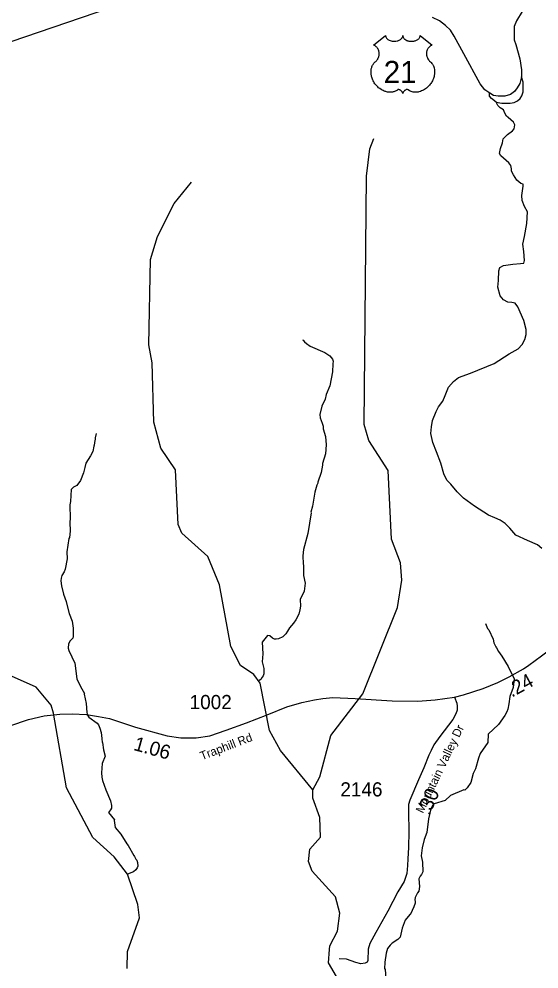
# Model space of a CAD drawing. Extents: x 1248224 to 1454986, y 825081 to 985870.
# Drawn here: x 1412556 to 1417147, y 952732 to 961120 of the extents above; entities that cross this region are included whole.
import ezdxf

# ---------------------------------------------------------------- set-up
doc = ezdxf.new("R2010")
doc.units = 0
for name, color, linetype in [('Exist Hydrographic Creek Single Shore', 7, 'Continuous'), ('Exist Hydrographic Misc Water Feature', 7, 'Continuous'), ('Exist Road Non-System Type 51', 7, 'Continuous'), ('Exist Road Primary US Attributed', 7, 'Continuous'), ('Exist Road Primary US Shield CELL', 7, 'Continuous'), ('Exist Road Primary US Shield Number Label', 7, 'Continuous'), ('Exist Road Secondary Mileage Hundredths English Label', 7, 'Continuous'), ('Exist Road Secondary Type 51 Attributed', 7, 'Continuous'), ('Exist Road Secondary Type 51 Label', 7, 'Continuous'), ('Exist Road Secondary Type 51 Number Label', 7, 'Continuous')]:
    doc.layers.add(name, color=color, linetype=linetype)

msp = doc.modelspace()

# ---------------------------------------------------------------- linework, layer by layer
at = {"layer": 'Exist Hydrographic Creek Single Shore'}
for points in [[(1412485.9, 960921.1), (1413479.8, 961259.8)], [(1413511.1, 952736), (1413514, 952886.4), (1413619, 953183.1), (1413605, 953301.5), (1413514.3, 953570.3), (1413396, 953722.7), (1413208, 953893.9), (1412974.9, 954331.9), (1412862, 954990.8), (1412839, 955060.2), (1412708, 955220.5), (1412436, 955340.8)]]:
    msp.add_lwpolyline(points, dxfattribs=at)
at = {"layer": 'Exist Hydrographic Misc Water Feature'}
for points in [[(1415151.1, 954314.3), (1415211, 954428), (1415310, 954793.8), (1415592, 955162.3), (1415899, 955924.4), (1415937, 956166.6), (1415924, 956317.9), (1415844, 956526.3), (1415814, 957134.3), (1415644, 957397.1), (1415604.9, 957539.1), (1415623, 959731.8), (1415653, 959974.1), (1415688, 960065.3)], [(1415151.1, 954314.3), (1414866, 954661.6), (1414769, 954837.5), (1414685, 955256.1), (1414629, 955332.7), (1414513, 955410.7), (1414425, 955579.8), (1414327, 956123.5), (1414224, 956375.1), (1413994, 956580.1), (1413962, 956656.1), (1413938, 957139.2), (1413809, 957332.3), (1413745.9, 957560), (1413732, 958085.7), (1413700.9, 958243.9), (1413716, 958995.4), (1413779, 959200.9), (1413926, 959490.2), (1414080, 959680.8)], [(1415059.6, 958286.6), (1415065.7, 958284.4), (1415075.4, 958270.3), (1415095.1, 958253.9), (1415126.7, 958231.3), (1415255.8, 958174.9), (1415301.3, 958146.1), (1415324.8, 958115.7), (1415328.5, 958099.6), (1415328, 958075.6), (1415322.8, 958003.6), (1415300.7, 957880), (1415269.3, 957804.5), (1415258.6, 957764.6), (1415229.5, 957701.2), (1415212.3, 957629.4), (1415215.8, 957597.3), (1415233, 957553), (1415240.5, 957524.8), (1415242, 957500.8), (1415260.9, 957432.4), (1415267.7, 957360.3), (1415262.2, 957280.3), (1415236.8, 957196.7), (1415236.5, 957180.7), (1415223.5, 957117), (1415193.9, 957029.4), (1415193.7, 957021.4), (1415185.5, 957005.5), (1415168.4, 956941.9), (1415147, 956819.5), (1415133.4, 956766.3), (1415134.9, 956760.8), (1415106.1, 956578.8), (1415067.6, 956435.4), (1415062.7, 956379.4), (1415065.5, 956309.4), (1415069.2, 956295.3), (1415067.7, 956207.3), (1415082.5, 956139), (1415073.3, 956067.1), (1415038, 955995.6), (1415041, 955935.6), (1415036.5, 955903.7), (1415025.8, 955863.8), (1415000.9, 955816.2), (1414978.4, 955784.6), (1414943.7, 955745.3), (1414927.2, 955713.5), (1414911.4, 955691.1), (1414885.7, 955665.1), (1414847.1, 955648.6), (1414825.8, 955643.7), (1414811.2, 955645.3), (1414792.9, 955653.6), (1414772, 955673.8), (1414750.5, 955676.7), (1414701.5, 955617.5), (1414707.7, 955513.4), (1414702.4, 955443.4), (1414717.5, 955385.1), (1414716.7, 955337.1), (1414712.4, 955321.2), (1414704.2, 955307.4), (1414689.8, 955289.6), (1414676.3, 955279)], [(1413237.4, 957461.1), (1413228.7, 957421.3), (1413228.4, 957405.3), (1413224.3, 957397.4), (1413219.6, 957357.4), (1413215.5, 957349.5), (1413206.7, 957301.6), (1413186, 957261.9), (1413144.9, 957198.7), (1413137.4, 957160.6), (1413126, 957114.5), (1413099.6, 957044.8), (1413065.7, 957000.4), (1413036.4, 956985), (1413016.8, 956964.9), (1413011.1, 956861), (1413004.5, 956829.1), (1413003.8, 956789), (1413009.1, 956748.9), (1413008.4, 956708.9), (1413003.9, 956676.9), (1413008.5, 956596.9), (1413001.5, 956540.9), (1412997.3, 956533), (1412978.4, 956415), (1412982.7, 956354), (1412964.6, 956261.4), (1412956.2, 956237.6), (1412935.7, 956205.9), (1412927.3, 956182), (1412924.8, 956158.1), (1412930.2, 956116), (1412948.8, 956041.6), (1412973.7, 955977.1), (1412975.5, 955961.1), (1412999.1, 955871.9), (1413026, 955803.4), (1413033.3, 955742.3), (1413034.4, 955667.9), (1413030.1, 955651.9), (1413007.7, 955628.3), (1412993.3, 955604.5), (1412990.7, 955564.6), (1412996.3, 955544.4), (1413048.3, 955431.4), (1413068, 955295), (1413098.7, 955226.4), (1413133.7, 955165.8), (1413132.6, 955159.4), (1413148.1, 955077.4), (1413154.8, 954995.3), (1413160.3, 954973.1), (1413174.1, 954954.9), (1413245.1, 954903.6), (1413256.9, 954887.3), (1413270.3, 954859.1), (1413281.7, 954818.8), (1413288.8, 954766.8), (1413290.1, 954730.7), (1413294.1, 954730.6), (1413301.1, 954666.4), (1413316.1, 954610.1), (1413289.8, 954545.1), (1413283.6, 954462.7), (1413287, 954426.6), (1413294.3, 954396.4), (1413322.9, 954313.8), (1413363.2, 954217), (1413372.6, 954176.8), (1413372.2, 954152.8), (1413363.9, 954137), (1413345.5, 954113.4), (1413398.4, 954048.4), (1413396.7, 954044.4), (1413405.2, 953980.2), (1413453.8, 953921.6), (1413506.7, 953836.2), (1413518.5, 953822), (1413568.9, 953733.1), (1413576.8, 953724.9), (1413588.4, 953700.7), (1413596.2, 953692.5), (1413601.8, 953672.4), (1413605.3, 953640.3), (1413599, 953624.4), (1413586.7, 953608.6), (1413566.4, 953591), (1413514.3, 953570.3)], [(1416674.3, 955783.8), (1416693.6, 955739.5), (1416703.3, 955725.3), (1416741.9, 955644.6), (1416749.4, 955612.4), (1416764.7, 955576.1), (1416772.6, 955568), (1416788, 955535.7), (1416819.4, 955495.1), (1416874.1, 955404.1), (1416927.9, 955293), (1416918.5, 955217.2), (1416889.1, 955137.6), (1416882, 955073.7), (1416871.3, 955025.8), (1416862.8, 955002.1), (1416846.3, 954970.3), (1416788.9, 954891.3), (1416699.4, 954804.9), (1416694.1, 954732.9), (1416628.5, 954634.1), (1416611.8, 954594.3), (1416586.1, 954498.8), (1416565.4, 954459.1), (1416544, 954379.4), (1416513.2, 954331.9), (1416490.9, 954312.4), (1416482.9, 954312.5), (1416366, 954262.6), (1416317.3, 954219.5), (1416222.8, 954191.2), (1416208.5, 954177.4), (1416192, 954145.7), (1416170.5, 954058), (1416156.5, 953938.2), (1416133.3, 953874.6), (1416114.1, 953802.9), (1416108.1, 953730.6), (1416119.9, 953674.8), (1416120.4, 953590.7), (1416110, 953566.9), (1416097.7, 953551.1), (1416085.3, 953527.3), (1416092.1, 953459.1), (1416087.5, 953419.2), (1416075.2, 953403.4), (1416054.4, 953363.8), (1416050.1, 953341.9), (1416053.8, 953327.7), (1416053.5, 953311.7), (1416043.1, 953279.9), (1416011.9, 953216.5), (1416006.5, 953213.6), (1415966, 953162.9), (1415937.8, 953093.7), (1415920.4, 953014), (1415900, 952992.3), (1415849.5, 952959.2), (1415833.2, 952943.5), (1415810.6, 952912), (1415797.9, 952872.2), (1415784.6, 952792.3), (1415781.5, 952732.3), (1415787.6, 952732.2), (1415795, 952635.3)], [(1415296.8, 952904.8), (1415299, 952935.8), (1415368, 953065.8), (1415388, 953226.1), (1415349, 953368.1), (1415145, 953595.5), (1415113, 953681.5), (1415124, 953789.6), (1415218, 953896), (1415213, 954070.2), (1415149, 954238.9), (1415151.1, 954314.3)], [(1415358.6, 952665.1), (1415288, 952785), (1415296.8, 952904.8)]]:
    msp.add_lwpolyline(points, dxfattribs=at)
at = {"layer": 'Exist Road Non-System Type 51'}
for points in [[(1416767.5, 960385), (1416817.4, 960378.1), (1416891.3, 960376.4), (1416929.1, 960383.2), (1416958.4, 960398.7), (1416980.7, 960419.4), (1416996.2, 960441.7), (1417006.5, 960476.1), (1417008.2, 960515.7), (1417008.2, 960563.9), (1416991.5, 960610.7)], [(1416767.5, 960385), (1416728, 960417.7), (1416710.8, 960438.3), (1416709.1, 960464.1)], [(1417172.6, 956445.8), (1417133.1, 956476.8), (1417045.4, 956514.6), (1416942.6, 956563.5), (1416889.3, 956623.7), (1416849.7, 956666.7), (1416805, 956695.9), (1416756.9, 956714.9), (1416700.1, 956738.9), (1416578.1, 956819.8), (1416480.1, 956890.3), (1416425.9, 956944.9), (1416367.4, 957012), (1416333, 957048.1), (1416305.5, 957103.2), (1416281.5, 957197.8), (1416241.9, 957297.6), (1416209.3, 957380.9), (1416192.1, 957461.8), (1416197.3, 957518.6), (1416205.9, 957575.3), (1416238.6, 957654.5), (1416260.9, 957695.8), (1416297, 957745.7), (1416319.4, 957797.3), (1416348.3, 957870.3), (1416391.3, 957920.2), (1416436, 957954.6), (1416542.6, 957994.2), (1416750.6, 958078.5), (1416884.7, 958162.8), (1416962.1, 958209.2), (1416998.2, 958247.1), (1417022.3, 958291.8), (1417032.6, 958334.8), (1417032.6, 958377.8), (1417011.9, 958457), (1416960.2, 958579.8), (1416936.1, 958610.8), (1416908.6, 958616), (1416872.5, 958619.4), (1416833, 958640.1), (1416805.5, 958676.2), (1416784.8, 958753.6), (1416788.3, 958810.4), (1416793.4, 958896.4), (1416802, 958927.4), (1416834.7, 958942.9), (1416915.5, 958954.9), (1416982.5, 958960.1), (1417011.8, 958965.2), (1417018.6, 958989.3), (1417013.5, 959066.7), (1417002.8, 959132.9), (1417020, 959200), (1417038.9, 959315.3), (1417045.8, 959418.5), (1417020, 959465), (1416997.7, 959518.3), (1416996, 959563), (1417008, 959645.6), (1417006.6, 959661.9), (1416985.9, 959668.7), (1416951.6, 959696.3), (1416922.3, 959744.4), (1416905.1, 959777.1), (1416903.4, 959796.1), (1416898.3, 959827), (1416879.3, 959849.4), (1416808.9, 959911.3), (1416796.8, 959932), (1416807.1, 959978.4), (1416824.3, 960028.3), (1416829.5, 960062.7), (1416869, 960100.6), (1416912, 960131.5), (1416929.2, 960150.5), (1416932.6, 960186.6), (1416922.3, 960209), (1416874.1, 960250.8), (1416860.4, 960261.1), (1416844.9, 960290.3), (1416832.9, 960319.6), (1416803.6, 960336.8), (1416784.7, 960355.7), (1416767.5, 960385)], [(1415986, 953644.4), (1415980.2, 953574.2), (1415957.9, 953505.4), (1415899.4, 953414.2), (1415811.7, 953242.2), (1415706.9, 953052.9), (1415653.6, 952958.3), (1415639.8, 952908.4), (1415634.7, 952806.9), (1415629.6, 952792.6), (1415612.4, 952782.3), (1415574.6, 952778.8), (1415529.9, 952789.1), (1415447.4, 952820.1), (1415382, 952821.8)]]:
    msp.add_lwpolyline(points, dxfattribs=at)
at = {"layer": 'Exist Road Primary US Attributed'}
msp.add_lwpolyline([(1416997.5, 961185.9), (1416947.6, 961105.2), (1416927.5, 961054.1), (1416927.5, 960993.6), (1416928.6, 960937.8), (1416942.9, 960894.5), (1416977.3, 960768.6), (1416993.9, 960672.4), (1416991.5, 960610.7), (1416978.5, 960551.3), (1416954.7, 960512.1), (1416929.8, 960478.9), (1416895.4, 960452.8), (1416846.8, 960439.7), (1416786.3, 960438.5), (1416744.8, 960444.5), (1416712.7, 960464.7), (1416670, 960494.3), (1416627.3, 960547.8), (1416484.3, 960814.1), (1416397.7, 960968.5), (1416365.6, 961021.9), (1416321.7, 961063.5), (1416268.4, 961105), (1416205.5, 961134.7)], dxfattribs=at)
at = {"layer": 'Exist Road Primary US Shield CELL'}
msp.add_lwpolyline([(1415792.9, 960974.1), (1415793.1, 960969.7), (1415794.2, 960964.5), (1415795, 960961.8), (1415797.5, 960956.6), (1415801.5, 960950.5), (1415807.1, 960944.6), (1415813.4, 960939.4), (1415817.7, 960936.6), (1415825, 960932.7), (1415833.2, 960929.3), (1415842.3, 960926.6), (1415851.7, 960924.7), (1415861.9, 960923.6), (1415872, 960923.4), (1415883, 960924.2), (1415895, 960926.6), (1415900.6, 960928), (1415906.8, 960930.1), (1415912.6, 960932.5), (1415918.9, 960935.9), (1415924, 960939.2), (1415928, 960942.1), (1415933.6, 960947.5), (1415938.1, 960953.1), (1415940, 960956.2), (1415941.6, 960959.2), (1415943.9, 960965.6), (1415944.5, 960968.4), (1415944.9, 960974.3), (1415945.3, 960969.4), (1415945.8, 960966.3), (1415946.6, 960963.3), (1415947.9, 960960.1), (1415950.1, 960955.6), (1415952.7, 960951.8), (1415957.4, 960946.2), (1415960.3, 960943.5), (1415963, 960941.3), (1415970.3, 960936.3), (1415978.7, 960932), (1415982.8, 960930.2), (1415987.1, 960928.7), (1415992.5, 960927.1), (1415998.1, 960925.7), (1416003.6, 960924.8), (1416009.3, 960924), (1416015, 960923.5), (1416019.8, 960923.4), (1416025.5, 960923.5), (1416030.9, 960923.8), (1416036.3, 960924.4), (1416042.4, 960925.4), (1416047.2, 960926.5), (1416053.6, 960928.2), (1416059.4, 960930.3), (1416064.4, 960932.5), (1416071, 960935.9), (1416076.4, 960939.2), (1416080.3, 960942.4), (1416084.9, 960946.7), (1416089.3, 960951.7), (1416091.9, 960955.4), (1416093.7, 960959.3), (1416095.4, 960963.3), (1416096.4, 960967.6), (1416096.9, 960971.3), (1416097, 960974.4), (1416203.3, 960889.8), (1416200.8, 960888.8), (1416195, 960886), (1416190.4, 960883.3), (1416183.1, 960878.1), (1416180, 960875.3), (1416176.9, 960872.4), (1416174, 960869.2), (1416171.4, 960866.3), (1416168.4, 960862), (1416165.6, 960857.7), (1416162.9, 960853), (1416160.9, 960848.9), (1416157.7, 960840.4), (1416156.1, 960835), (1416155.1, 960830.4), (1416153.8, 960820.9), (1416153.5, 960816.4), (1416153.5, 960812), (1416153.8, 960807.2), (1416154.2, 960802.7), (1416155, 960798), (1416155.8, 960793.9), (1416157.1, 960788.8), (1416159, 960782.9), (1416161.3, 960777.2), (1416166.2, 960767.9), (1416172.4, 960758.5), (1416176.9, 960753.2), (1416181.2, 960748.7), (1416187.8, 960743.2), (1416191.4, 960740), (1416195.4, 960736), (1416202.1, 960728.2), (1416204.8, 960724.6), (1416207.5, 960720.5), (1416210, 960716.3), (1416212.5, 960711.8), (1416214.5, 960707.8), (1416218.3, 960698.7), (1416221, 960689.9), (1416222.3, 960685.2), (1416224.2, 960674.8), (1416225, 960669.6), (1416225.8, 960659.5), (1416225.8, 960647.2), (1416224.9, 960635.5), (1416222.7, 960621.9), (1416220.9, 960613.7), (1416218.1, 960604.2), (1416215.4, 960596), (1416210.5, 960583.9), (1416206.2, 960575.1), (1416200.6, 960564.8), (1416196.8, 960558.6), (1416192.4, 960551.9), (1416186.8, 960544.2), (1416180.2, 960536.1), (1416172.4, 960527.5), (1416166.1, 960521.1), (1416157.8, 960513.7), (1416152.8, 960509.6), (1416145.6, 960504.2), (1416135.8, 960497.6), (1416126.1, 960492.1), (1416117.9, 960487.8), (1416110.6, 960484.7), (1416101.2, 960481.1), (1416085.5, 960476.8), (1416079.8, 960475.6), (1416073, 960474.6), (1416066.7, 960474), (1416060.6, 960473.6), (1416052.3, 960473.6), (1416044, 960474.2), (1416036.3, 960475.3), (1416028.2, 960477), (1416019.7, 960479.6), (1416012, 960482.6), (1416004.2, 960486.4), (1415991.1, 960494.7), (1415987.3, 960496.7), (1415985.1, 960497.3), (1415980.1, 960497.5), (1415975.3, 960496.5), (1415970.4, 960494.6), (1415967.4, 960493), (1415963.5, 960490.4), (1415960.5, 960488), (1415956.9, 960484.6), (1415954.4, 960481.7), (1415952.4, 960479.4), (1415948.7, 960473.6), (1415947.4, 960470.8), (1415946, 960467.2), (1415944.8, 960462), (1415943.1, 960468.6), (1415941.2, 960473), (1415938.9, 960476.8), (1415936.6, 960480.1), (1415932.9, 960484.4), (1415929.6, 960487.6), (1415925.5, 960490.9), (1415921.3, 960493.4), (1415917.9, 960495.2), (1415914.7, 960496.4), (1415910.9, 960497.3), (1415907.7, 960497.6), (1415905.2, 960497.5), (1415901.6, 960496.7), (1415896.8, 960493.2), (1415892.3, 960490.1), (1415887.3, 960487), (1415881.4, 960483.9), (1415877.1, 960481.9), (1415871.9, 960479.9), (1415865.9, 960477.9), (1415859.4, 960476.2), (1415852.7, 960474.8), (1415846.8, 960473.9), (1415840.4, 960473.3), (1415834.7, 960473.1), (1415828.8, 960473.2), (1415823.2, 960473.7), (1415816.7, 960474.2), (1415808.7, 960475.4), (1415802, 960476.9), (1415795, 960478.8), (1415787.8, 960481.1), (1415780, 960484), (1415770.4, 960488.2), (1415763.7, 960491.7), (1415753.1, 960497.8), (1415740.6, 960506.4), (1415731.2, 960514), (1415724.4, 960520.2), (1415714.3, 960530.5), (1415708.3, 960537.2), (1415699, 960549.3), (1415693.1, 960558), (1415689.2, 960564.4), (1415683.5, 960574.7), (1415680.4, 960581.2), (1415676.4, 960590.6), (1415673.3, 960599.2), (1415670.6, 960607.3), (1415669.2, 960612.6), (1415667.2, 960621.7), (1415666, 960628.1), (1415664.8, 960637), (1415664.1, 960646.3), (1415664, 960655), (1415664.2, 960662.1), (1415665, 960670.5), (1415666.4, 960679.3), (1415668.1, 960686.9), (1415669.7, 960692.4), (1415671.9, 960699), (1415674.9, 960706.4), (1415678.4, 960713.4), (1415681.8, 960719.3), (1415686, 960725.5), (1415690.1, 960730.9), (1415695.6, 960736.8), (1415701.2, 960742.2), (1415706.4, 960746.4), (1415712.5, 960752.4), (1415715.8, 960756.1), (1415719.6, 960761.1), (1415722.7, 960765.9), (1415725.1, 960770.1), (1415728.4, 960776.3), (1415730.3, 960780.9), (1415732.8, 960788.1), (1415734, 960793.1), (1415735.2, 960799.6), (1415736.1, 960805.7), (1415736.4, 960813.3), (1415736.2, 960819.5), (1415735.4, 960826.9), (1415734, 960833.9), (1415732.3, 960840.1), (1415729.7, 960847.1), (1415727.3, 960852.3), (1415723.2, 960859.2), (1415718.7, 960865.7), (1415714, 960871), (1415709.3, 960875.7), (1415704.8, 960879.2), (1415700.5, 960882.3), (1415695.1, 960885.5), (1415689.9, 960888.1), (1415686.6, 960889.4)], close=True, dxfattribs=at)
at = {"layer": 'Exist Road Secondary Type 51 Attributed'}
for points in [[(1416400.2, 955130.9), (1416479.4, 955154.2), (1416654.3, 955210), (1416783.1, 955262.8), (1416882.4, 955312.5), (1417011.3, 955382.4), (1417056.3, 955415), (1417168.1, 955495.8), (1417338.8, 955627.8), (1417488.2, 955750.2)], [(1412474, 954880), (1412640.1, 954934.4), (1412778.2, 954967), (1412917.9, 954981), (1413025.7, 954985.6), (1413151.5, 954977.9), (1413257, 954962.3), (1413356.4, 954943.7), (1413586.1, 954867.6), (1413863, 954789.8), (1413985.7, 954774.3), (1414120.7, 954774.3), (1414241.8, 954791.4), (1414385.7, 954839.3), (1414565.8, 954906.1), (1414747.4, 954977.6), (1414921.2, 955045.9), (1415052.3, 955084.4), (1415165.6, 955109.3), (1415238.6, 955120.1), (1415325.5, 955127.9), (1415522.6, 955121.7), (1415849.4, 955098.4), (1416077.6, 955096.8), (1416231.3, 955107.7), (1416400.2, 955130.9)], [(1416400.2, 955130.9), (1416420.2, 955078.9), (1416423.3, 955052.5), (1416423.3, 955018.3), (1416413.9, 954984.1), (1416387.6, 954935.9), (1416272.7, 954783.7), (1416218.7, 954709.8), (1416193.8, 954660.1), (1416175.2, 954621.3), (1416130.2, 954509.4), (1416083.6, 954402.2), (1416006.2, 954221.2), (1415995.3, 954185.5), (1415995.3, 954117.1), (1415998.4, 953944.7), (1415993.8, 953803.3), (1415989.1, 953703.4), (1415986, 953644.4)]]:
    msp.add_lwpolyline(points, dxfattribs=at)

# ---------------------------------------------------------------- texts
at = {"layer": 'Exist Road Primary US Shield Number Label'}
msp.add_text('21', height=195, dxfattribs=at).set_placement((1415775.7, 960555.4))
at = {"layer": 'Exist Road Secondary Mileage Hundredths English Label'}
for s, rotation, p in [('.24', 28.48368, (1416906.4, 955127.3)), ('1.06', 344.32083, (1413560.4, 954667)), ('.30', 66.5175, (1416179.3, 954079.4))]:
    msp.add_text(s, height=125, rotation=rotation, dxfattribs=at).set_placement(p)
at = {"layer": 'Exist Road Secondary Type 51 Label'}
for s, rotation, p in [('Mountain Valley Dr', 64.40131, (1416121.9, 954101.5)), ('Traphill Rd', 21.03976, (1414171.3, 954574.2))]:
    msp.add_text(s, height=75, rotation=rotation, dxfattribs=at).set_placement(p)
at = {"layer": 'Exist Road Secondary Type 51 Number Label'}
for s, p in [('1002', (1414062.7, 955026.6)), ('2146', (1415393.2, 954255.5))]:
    msp.add_text(s, height=125, dxfattribs=at).set_placement(p)

doc.saveas('drawing.dxf')
